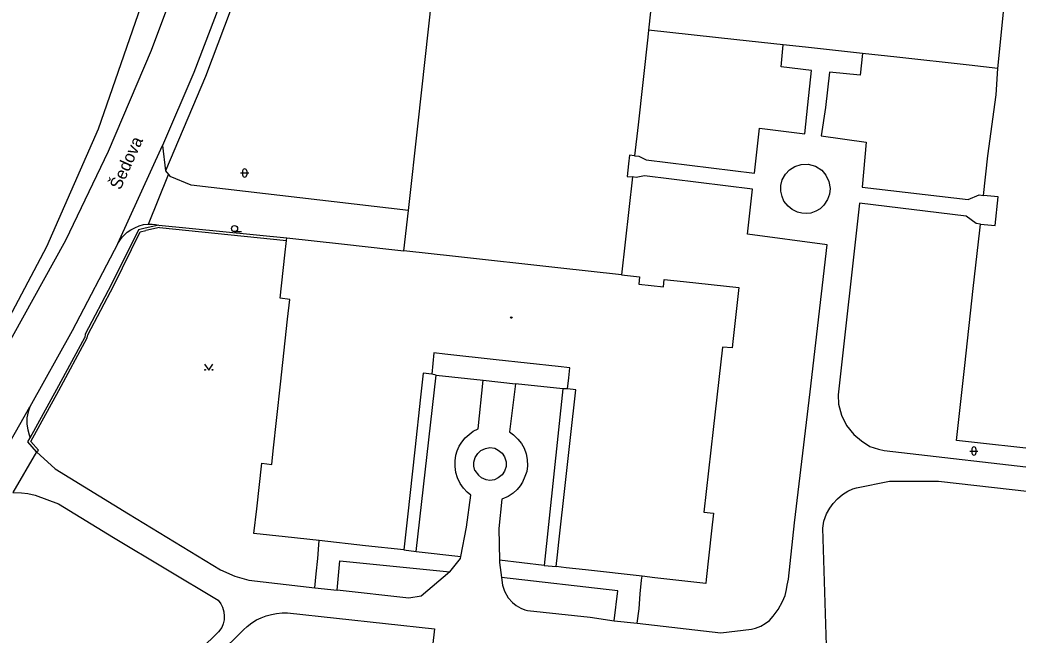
# Model space of a CAD drawing. Extents: x -595546 to -593986, y -1160845 to -1159202.
# Drawn here: x -594347.5 to -594225.5, y -1160748.4 to -1160673.2 of the extents above; entities that cross this region are included whole.
import ezdxf

# ---------------------------------------------------------------- set-up
doc = ezdxf.new("R2010")
doc.units = 0
for name, color, linetype in [('Level 36', 7, 'Continuous'), ('Level 39', 7, 'Continuous'), ('Nazvy ulic', 7, 'Continuous'), ('Specificka linie pasportu komunikaci', 7, 'Continuous'), ('TM - budovy zdene_ betonove - VP', 7, 'Continuous'), ('TM - chodniky - VP', 7, 'Continuous'), ('TM - komunikace - VP', 7, 'Continuous'), ('TM - letecke snimky - pomocna linie', 7, 'Continuous'), ('TM - plot drateny_ kovovy - VP', 7, 'Continuous'), ('TM - podezdivka plotu - VP', 7, 'Continuous'), ('TM - vjezd na pozemek', 7, 'Continuous')]:
    doc.layers.add(name, color=color, linetype=linetype)

msp = doc.modelspace()

# ---------------------------------------------------------------- linework, layer by layer
at = {"layer": 'Level 36'}
for p, q in [((-594320.51, -1160691.93), (-594319.51, -1160691.93)), ((-594320.26, -1160691.68), (-594320.26, -1160692.18)), ((-594319.76, -1160691.68), (-594319.76, -1160692.18)), ((-594321.25, -1160699.11), (-594320.38, -1160699.11)), ((-594231.41, -1160725.94), (-594230.41, -1160725.94)), ((-594231.16, -1160725.69), (-594231.16, -1160726.19)), ((-594230.66, -1160725.69), (-594230.66, -1160726.19))]:
    msp.add_line(p, q, dxfattribs=at)
msp.add_lwpolyline([(-594324.9, -1160715.31), (-594324.4, -1160716.06), (-594323.9, -1160715.31)], dxfattribs=at)
for centre, radius in [((-594321.25, -1160698.73), 0.375), ((-594324.85, -1160716.01), 0.05), ((-594323.95, -1160716.01), 0.05)]:
    msp.add_circle(centre, radius, dxfattribs=at)
for centre, start, end in [((-594320.01, -1160691.68), 0, 180), ((-594320.01, -1160692.18), 180, 0), ((-594230.91, -1160725.69), 0, 180), ((-594230.91, -1160726.19), 180, 0)]:
    msp.add_arc(centre, 0.25, start, end, dxfattribs=at)
at = {"layer": 'Level 39'}
for radius in [0.09, 0.0398]:
    msp.add_circle((-594287.43, -1160709.62), radius, dxfattribs=at)
at = {"layer": 'Specificka linie pasportu komunikaci'}
for points in [[(-594335.49, -1160700.56), (-594330.04, -1160688.58)], [(-594331.77, -1160698.19), (-594329.31, -1160692.13)], [(-594354.31, -1160734.73), (-594346.26, -1160720.53)]]:
    msp.add_lwpolyline(points, dxfattribs=at)
at = {"layer": 'TM - budovy zdene_ betonove - VP'}
for points in [[(-594269.07, -1160659.89), (-594270.65, -1160674.45)], [(-594228, -1160679.14), (-594226.57, -1160664.88)], [(-594298.82, -1160685.84), (-594296.7, -1160666.53)], [(-594270.75, -1160675.34), (-594271.95, -1160686.05)], [(-594270.65, -1160674.45), (-594270.75, -1160675.34)], [(-594259.87, -1160675.64), (-594270.65, -1160674.45)], [(-594254.2, -1160676.26), (-594259.87, -1160675.64)], [(-594251.49, -1160676.56), (-594254.2, -1160676.26)], [(-594244.52, -1160677.32), (-594251.49, -1160676.56)], [(-594240.32, -1160677.78), (-594244.52, -1160677.32)], [(-594231.48, -1160678.76), (-594240.32, -1160677.78)], [(-594228, -1160679.14), (-594231.48, -1160678.76)], [(-594228.17, -1160682.36), (-594228, -1160679.14)], [(-594229.19, -1160689.83), (-594228.17, -1160682.36)], [(-594300, -1160696.53), (-594298.82, -1160685.84)], [(-594271.95, -1160686.05), (-594272.37, -1160689.82)], [(-594272.99, -1160689.75), (-594273.1, -1160690.83)], [(-594272.37, -1160689.82), (-594272.99, -1160689.75)], [(-594229.73, -1160694.69), (-594229.19, -1160689.83)], [(-594273.1, -1160690.83), (-594273.26, -1160692.36)], [(-594272.64, -1160692.42), (-594273.97, -1160704.39)], [(-594273.26, -1160692.36), (-594272.64, -1160692.42)], [(-594227.94, -1160694.87), (-594229.73, -1160694.69)], [(-594228.32, -1160698.36), (-594227.94, -1160694.87)], [(-594300.55, -1160701.47), (-594300, -1160696.53)], [(-594230.19, -1160698.94), (-594230.11, -1160698.18)], [(-594230.11, -1160698.18), (-594228.32, -1160698.36)], [(-594314.89, -1160700.18), (-594314.86, -1160699.88)], [(-594314.86, -1160699.88), (-594308.18, -1160700.62)], [(-594230.98, -1160706.07), (-594230.19, -1160698.94)], [(-594315.1, -1160701.99), (-594314.89, -1160700.18)], [(-594308.18, -1160700.62), (-594302.02, -1160701.31)], [(-594315.69, -1160707.26), (-594315.1, -1160701.99)], [(-594302.02, -1160701.31), (-594300.55, -1160701.47)], [(-594294.26, -1160702.16), (-594300.55, -1160701.47)], [(-594281.75, -1160703.53), (-594294.26, -1160702.16)], [(-594273.97, -1160704.39), (-594281.75, -1160703.53)], [(-594273.97, -1160704.39), (-594271.76, -1160704.63)], [(-594271.76, -1160704.63), (-594271.86, -1160705.52)], [(-594271.86, -1160705.52), (-594268.85, -1160705.85)], [(-594268.85, -1160705.85), (-594268.75, -1160704.95)], [(-594268.75, -1160704.95), (-594266.38, -1160705.21)], [(-594266.38, -1160705.21), (-594259.62, -1160705.94)], [(-594259.62, -1160705.94), (-594260.36, -1160712.53)], [(-594314.5, -1160707.39), (-594315.69, -1160707.26)], [(-594232.02, -1160715.46), (-594230.98, -1160706.07)], [(-594314.77, -1160709.83), (-594314.5, -1160707.39)], [(-594315.64, -1160717.78), (-594314.77, -1160709.83)], [(-594261.63, -1160713.23), (-594262.76, -1160723.31)], [(-594260.45, -1160713.33), (-594261.63, -1160713.23)], [(-594260.36, -1160712.53), (-594260.45, -1160713.33)], [(-594296.91, -1160713.93), (-594297.16, -1160716.53)], [(-594295.56, -1160714.08), (-594296.91, -1160713.93)], [(-594289.27, -1160714.77), (-594295.56, -1160714.08)], [(-594281.71, -1160715.61), (-594289.27, -1160714.77)], [(-594280.29, -1160715.77), (-594281.71, -1160715.61)], [(-594280.42, -1160716.99), (-594280.29, -1160715.77)], [(-594233.04, -1160724.66), (-594232.02, -1160715.46)], [(-594298.2, -1160716.43), (-594298.52, -1160719.36)], [(-594297.16, -1160716.53), (-594298.2, -1160716.43)], [(-594280.56, -1160718.32), (-594280.42, -1160716.99)], [(-594316.53, -1160725.9), (-594315.64, -1160717.78)], [(-594298.52, -1160719.36), (-594299.23, -1160725.8)], [(-594279.56, -1160718.46), (-594280.56, -1160718.32)], [(-594280.2, -1160724.28), (-594279.56, -1160718.46)], [(-594280.81, -1160729.8), (-594280.2, -1160724.28)], [(-594262.76, -1160723.31), (-594263.9, -1160733.42)], [(-594221.98, -1160725.89), (-594233.04, -1160724.66)], [(-594316.71, -1160727.58), (-594316.53, -1160725.9)], [(-594299.23, -1160725.8), (-594300.13, -1160734)], [(-594318.53, -1160732.99), (-594317.9, -1160727.44)], [(-594317.9, -1160727.44), (-594316.71, -1160727.58)], [(-594281.62, -1160737.07), (-594280.81, -1160729.8)], [(-594318.87, -1160736.02), (-594318.53, -1160732.99)], [(-594300.13, -1160734), (-594300.57, -1160738.04)], [(-594263.9, -1160733.42), (-594262.72, -1160733.52)], [(-594262.72, -1160733.52), (-594262.96, -1160735.71)], [(-594315.07, -1160736.44), (-594318.87, -1160736.02)], [(-594310.9, -1160736.9), (-594315.07, -1160736.44)], [(-594262.96, -1160735.71), (-594263.63, -1160741.65)], [(-594305.23, -1160737.52), (-594310.9, -1160736.9)], [(-594300.57, -1160738.04), (-594305.23, -1160737.52)], [(-594281.79, -1160738.65), (-594281.62, -1160737.07)], [(-594281.95, -1160740.07), (-594281.79, -1160738.65)], [(-594280.74, -1160740.21), (-594281.95, -1160740.07)], [(-594278.37, -1160740.48), (-594280.74, -1160740.21)], [(-594271.46, -1160741.26), (-594278.37, -1160740.48)], [(-594269.9, -1160741.44), (-594271.46, -1160741.26)], [(-594263.68, -1160742.14), (-594269.9, -1160741.44)], [(-594263.63, -1160741.65), (-594263.68, -1160742.14)]]:
    msp.add_lwpolyline(points, dxfattribs=at)
at = {"layer": 'TM - chodniky - VP'}
for points in [[(-594317.14, -1160659.79), (-594324.8, -1160680.15)], [(-594324.8, -1160680.15), (-594329.68, -1160691.67)], [(-594299.04, -1160738.23), (-594296.6, -1160716.65)], [(-594296.6, -1160716.65), (-594297.16, -1160716.53)], [(-594296.6, -1160716.65), (-594290.87, -1160717.28)], [(-594281.12, -1160718.32), (-594286.9, -1160717.72)], [(-594281.12, -1160718.32), (-594283.41, -1160739.92)], [(-594280.56, -1160718.32), (-594281.12, -1160718.32)], [(-594311.45, -1160742.65), (-594311.29, -1160740.94), (-594311.07, -1160739.09), (-594310.96, -1160737.42), (-594310.9, -1160736.9)], [(-594300.57, -1160738.04), (-594299.04, -1160738.23)], [(-594308.72, -1160742.94), (-594308.37, -1160739.38), (-594294.93, -1160740.73)], [(-594283.41, -1160739.92), (-594281.95, -1160740.07)], [(-594274.85, -1160746.69), (-594274.41, -1160743.05), (-594288.63, -1160741.4)], [(-594272.04, -1160747.01), (-594271.82, -1160745.24), (-594271.69, -1160743.4), (-594271.52, -1160741.74), (-594271.46, -1160741.26)]]:
    msp.add_lwpolyline(points, dxfattribs=at)
at = {"layer": 'TM - komunikace - VP'}
for points in [[(-594370.49, -1160751.83), (-594341.84, -1160700.17), (-594336.66, -1160689.27), (-594331.41, -1160676.93), (-594298.38, -1160588.56)], [(-594312.19, -1160642.16), (-594315.65, -1160651.73), (-594318.84, -1160660.32), (-594326.21, -1160679.66), (-594330.04, -1160688.58)], [(-594272.37, -1160689.82), (-594271.85, -1160689.88), (-594270.94, -1160690.32), (-594257.71, -1160691.95), (-594257.1, -1160686.47), (-594251.58, -1160687.13), (-594251.21, -1160683.62), (-594250.77, -1160679.42), (-594254.47, -1160678.95), (-594254.2, -1160676.26)], [(-594244.52, -1160677.32), (-594244.81, -1160679.97), (-594248.56, -1160679.6), (-594249.03, -1160683.92), (-594249.56, -1160687.4), (-594244.07, -1160688.17), (-594244.56, -1160693.68), (-594231.6, -1160695.19), (-594230.26, -1160694.61), (-594229.73, -1160694.69)], [(-594330.04, -1160688.58), (-594329.68, -1160691.67)], [(-594254.5, -1160694.15), (-594254.51, -1160693.45), (-594254.34, -1160692.76), (-594253.93, -1160692.08), (-594253.45, -1160691.53), (-594252.79, -1160691.14), (-594252.03, -1160690.9), (-594251.18, -1160690.85), (-594250.27, -1160691.12), (-594249.5, -1160691.6), (-594249.02, -1160692.2), (-594248.64, -1160692.98), (-594248.49, -1160693.82), (-594248.54, -1160694.54), (-594248.78, -1160695.18), (-594249.23, -1160695.88), (-594249.7, -1160696.32), (-594250.22, -1160696.61), (-594250.82, -1160696.85), (-594251.38, -1160696.9), (-594251.93, -1160696.87), (-594252.48, -1160696.73), (-594253.13, -1160696.39), (-594253.62, -1160695.98), (-594254.12, -1160695.38), (-594254.32, -1160694.8)], [(-594329.68, -1160691.67), (-594329.31, -1160692.13)], [(-594329.31, -1160692.13), (-594329.12, -1160692.37)], [(-594300, -1160696.53), (-594326.56, -1160693.41), (-594329.12, -1160692.37)], [(-594253.57, -1160741.6), (-594252.82, -1160734.73), (-594250.93, -1160718.69), (-594248.85, -1160700.71), (-594258.57, -1160699.4), (-594257.95, -1160693.91), (-594271.16, -1160692.28), (-594272.16, -1160692.47), (-594272.64, -1160692.42)], [(-594254.32, -1160694.8), (-594254.5, -1160694.15)], [(-594230.11, -1160698.18), (-594230.62, -1160698.13), (-594231.84, -1160697.23), (-594244.88, -1160695.61), (-594247.51, -1160719.06)], [(-594335.49, -1160700.56), (-594335.19, -1160700.07), (-594334.94, -1160699.75), (-594334.65, -1160699.45), (-594334.35, -1160699.17), (-594333.92, -1160698.88), (-594333.45, -1160698.63), (-594332.89, -1160698.41), (-594332.36, -1160698.25), (-594331.77, -1160698.19)], [(-594331.77, -1160698.19), (-594331.33, -1160698.19), (-594330.89, -1160698.24), (-594330.49, -1160698.3)], [(-594335.49, -1160700.56), (-594341.1, -1160711.22), (-594346.26, -1160720.53)], [(-594291.49, -1160723.21), (-594290.87, -1160717.28)], [(-594290.87, -1160717.28), (-594286.9, -1160717.72)], [(-594286.9, -1160717.72), (-594287.64, -1160723.59)], [(-594247.51, -1160719.06), (-594247.44, -1160720.2), (-594247.1, -1160721.54), (-594246.48, -1160722.8), (-594245.59, -1160723.9), (-594244.63, -1160724.69), (-594243.64, -1160725.37), (-594242.58, -1160725.71), (-594241.89, -1160725.89)], [(-594346.26, -1160720.53), (-594346.47, -1160721.15), (-594346.61, -1160721.89), (-594346.61, -1160722.64), (-594346.51, -1160723.34), (-594346.34, -1160723.97)], [(-594346.34, -1160723.97), (-594346.22, -1160724.33)], [(-594292.38, -1160731.34), (-594292.83, -1160730.98), (-594293.29, -1160730.5), (-594293.68, -1160729.9), (-594294.01, -1160729.2), (-594294.21, -1160728.56), (-594294.31, -1160727.84), (-594294.31, -1160727.13), (-594294.19, -1160726.46), (-594294.04, -1160725.91), (-594293.8, -1160725.36), (-594293.49, -1160724.87), (-594293.08, -1160724.32), (-594292.6, -1160723.91), (-594292.09, -1160723.51), (-594291.49, -1160723.21)], [(-594287.64, -1160723.59), (-594287.15, -1160723.96), (-594286.62, -1160724.47), (-594286.2, -1160725), (-594285.88, -1160725.59), (-594285.61, -1160726.27), (-594285.49, -1160726.99), (-594285.45, -1160727.74), (-594285.54, -1160728.44), (-594285.76, -1160729.04), (-594286.05, -1160729.73), (-594286.36, -1160730.19), (-594286.72, -1160730.65), (-594287.2, -1160731.11), (-594287.8, -1160731.49), (-594288.57, -1160731.83)], [(-594291.87, -1160728.34), (-594291.99, -1160727.81), (-594292.02, -1160727.3), (-594291.85, -1160726.73), (-594291.53, -1160726.24), (-594291.15, -1160725.88), (-594290.59, -1160725.64), (-594290.04, -1160725.52), (-594289.45, -1160725.6), (-594289.03, -1160725.84), (-594288.55, -1160726.2), (-594288.26, -1160726.66), (-594288.07, -1160727.25), (-594288.07, -1160727.83), (-594288.26, -1160728.39), (-594288.55, -1160728.84), (-594289.03, -1160729.23), (-594289.47, -1160729.45), (-594290.04, -1160729.54), (-594290.52, -1160729.47), (-594291.06, -1160729.23), (-594291.46, -1160728.89)], [(-594343.18, -1160728.12), (-594345.43, -1160726.03)], [(-594241.89, -1160725.89), (-594221.37, -1160728.23), (-594221.14, -1160725.98)], [(-594343.18, -1160728.12), (-594334.2, -1160733.64), (-594322.98, -1160740.48), (-594321.23, -1160741.25), (-594319.52, -1160741.75), (-594311.45, -1160742.65)], [(-594291.87, -1160728.34), (-594291.46, -1160728.89)], [(-594249.37, -1160735.39), (-594249.23, -1160734.5), (-594248.9, -1160733.63), (-594248.52, -1160732.94), (-594248.11, -1160732.36), (-594247.56, -1160731.78), (-594246.97, -1160731.27), (-594246.32, -1160730.84), (-594245.72, -1160730.58), (-594245.26, -1160730.43)], [(-594245.26, -1160730.43), (-594241.21, -1160729.62), (-594235.25, -1160729.63)], [(-594235.25, -1160729.63), (-594219.77, -1160731.39), (-594200.79, -1160733.49)], [(-594348.32, -1160731.02), (-594348.22, -1160731.01), (-594347.28, -1160731.04), (-594346.49, -1160731.15), (-594345.6, -1160731.32)], [(-594345.6, -1160731.32), (-594342.76, -1160732.41), (-594336.05, -1160736.5), (-594323.26, -1160744.16)], [(-594293.6, -1160738.82), (-594292.9, -1160735.25), (-594292.38, -1160731.34)], [(-594288.57, -1160731.83), (-594288.97, -1160735.41), (-594288.87, -1160739.3)], [(-594248.91, -1160749.71), (-594249.37, -1160735.39)], [(-594294.93, -1160740.73), (-594293.65, -1160739.07), (-594293.6, -1160738.82)], [(-594288.87, -1160739.3), (-594288.86, -1160739.58), (-594288.63, -1160741.4)], [(-594294.93, -1160740.73), (-594298.46, -1160743.67), (-594299.97, -1160743.93), (-594308.72, -1160742.94)], [(-594288.63, -1160741.4), (-594288.52, -1160742.34), (-594288.28, -1160743.09), (-594287.81, -1160743.9), (-594287.28, -1160744.48), (-594286.82, -1160744.85), (-594286.27, -1160745.14), (-594285.78, -1160745.35), (-594285.44, -1160745.45)], [(-594257.58, -1160747.62), (-594256.94, -1160747.35), (-594256.41, -1160747.04), (-594255.87, -1160746.65), (-594255.42, -1160746.12), (-594254.82, -1160745.32), (-594254.29, -1160744.36), (-594253.97, -1160743.62), (-594253.8, -1160742.89), (-594253.71, -1160742.35), (-594253.57, -1160741.6)], [(-594311.45, -1160742.65), (-594308.72, -1160742.94)], [(-594323.26, -1160744.16), (-594322.93, -1160744.61), (-594322.72, -1160745.04), (-594322.55, -1160745.61), (-594322.5, -1160746.12), (-594322.53, -1160746.6), (-594322.64, -1160747.06), (-594322.82, -1160747.54), (-594323.2, -1160748.06)], [(-594320.17, -1160747.81), (-594319.71, -1160747.39), (-594319.15, -1160746.94), (-594318.56, -1160746.6), (-594317.98, -1160746.33), (-594317.37, -1160746.09), (-594316.75, -1160745.92), (-594316.12, -1160745.8), (-594315.43, -1160745.73), (-594314.78, -1160745.73)], [(-594314.78, -1160745.73), (-594296.8, -1160747.7)], [(-594285.44, -1160745.45), (-594277.8, -1160746.27), (-594274.85, -1160746.69)], [(-594274.85, -1160746.69), (-594272.04, -1160747.01)], [(-594272.04, -1160747.01), (-594261.82, -1160748.17), (-594258.08, -1160747.71), (-594257.58, -1160747.62)], [(-594323.2, -1160748.06), (-594343.2, -1160767.7), (-594347.5, -1160772.38), (-594348.99, -1160775.13), (-594350.61, -1160779.44), (-594354.44, -1160778.3), (-594356.65, -1160788.72), (-594352.61, -1160789.3), (-594352.67, -1160801.11), (-594352.36, -1160804.83), (-594350.27, -1160812.14), (-594346.22, -1160819.75), (-594343.3, -1160822.92), (-594335.52, -1160828.88), (-594326.39, -1160834.82), (-594320.06, -1160837.96), (-594318.08, -1160838.61)], [(-594300.58, -1160837.77), (-594311.14, -1160837.82), (-594316.08, -1160837.17), (-594319.29, -1160836.11), (-594325.41, -1160833.05), (-594334.35, -1160827.19), (-594342.15, -1160821.3), (-594344.71, -1160818.51), (-594348.22, -1160811.79), (-594350.36, -1160804.48), (-594350.69, -1160800.75), (-594350.61, -1160789.56), (-594348.68, -1160780.09), (-594347.1, -1160775.88), (-594345.68, -1160773.32), (-594341.58, -1160768.95), (-594320.17, -1160747.81)], [(-594296.8, -1160747.7), (-594297.25, -1160751.65), (-594293.65, -1160752.03)]]:
    msp.add_lwpolyline(points, dxfattribs=at)
at = {"layer": 'TM - letecke snimky - pomocna linie'}
for points in [[(-594299.04, -1160738.23), (-594293.6, -1160738.82)], [(-594283.41, -1160739.92), (-594288.87, -1160739.3)]]:
    msp.add_lwpolyline(points, dxfattribs=at)
at = {"layer": 'TM - plot drateny_ kovovy - VP'}
for points in [[(-594330.95, -1160666.42), (-594335.85, -1160680.59)], [(-594335.85, -1160680.59), (-594337.92, -1160686.58)], [(-594337.92, -1160686.58), (-594344.23, -1160700.97)], [(-594330.42, -1160698.59), (-594332.08, -1160698.98)], [(-594330.42, -1160698.59), (-594314.89, -1160700.18)], [(-594339.24, -1160712.1), (-594339.19, -1160711.73), (-594336.01, -1160705.68), (-594332.77, -1160699.15), (-594332.08, -1160698.98)], [(-594344.23, -1160700.97), (-594350.02, -1160711.87)], [(-594342.71, -1160718.52), (-594339.24, -1160712.1)], [(-594346.13, -1160724.79), (-594342.71, -1160718.52)], [(-594345.2, -1160725.83), (-594346.13, -1160724.79)]]:
    msp.add_lwpolyline(points, dxfattribs=at)
at = {"layer": 'TM - podezdivka plotu - VP'}
for points in [[(-594332.15, -1160698.69), (-594332.98, -1160698.89), (-594336.28, -1160705.54), (-594339.48, -1160711.64), (-594339.54, -1160712.06)], [(-594330.49, -1160698.3), (-594332.15, -1160698.69)], [(-594330.49, -1160698.3), (-594314.86, -1160699.88)], [(-594342.97, -1160718.38), (-594339.54, -1160712.06)], [(-594346.22, -1160724.33), (-594342.97, -1160718.38)], [(-594346.49, -1160724.83), (-594346.22, -1160724.33)], [(-594345.43, -1160726.03), (-594346.49, -1160724.83)], [(-594345.43, -1160726.03), (-594345.2, -1160725.83)]]:
    msp.add_lwpolyline(points, dxfattribs=at)
at = {"layer": 'TM - vjezd na pozemek'}
msp.add_lwpolyline([(-594345.43, -1160726.03), (-594348.32, -1160731.02)], dxfattribs=at)

# ---------------------------------------------------------------- texts
at = {"layer": 'Nazvy ulic'}
msp.add_text('Šedova', height=1.5, rotation=65.556, dxfattribs=at).set_placement((-594335.21, -1160694.1))

doc.saveas('drawing.dxf')
